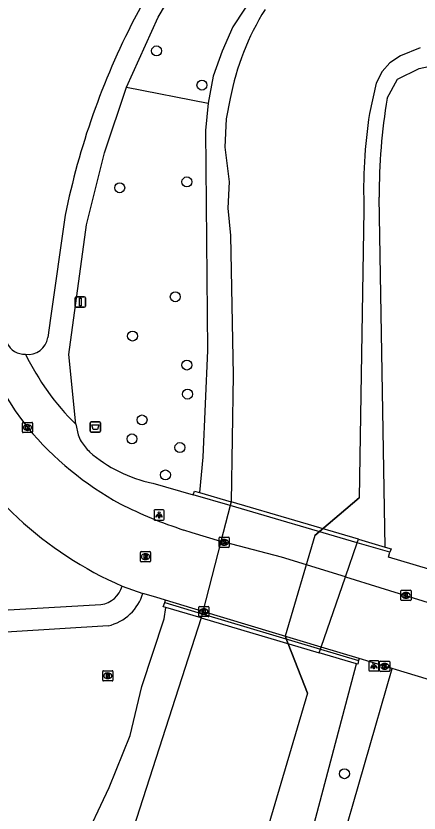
# Model space of a CAD drawing. Extents: x 160356 to 161355, y 381727 to 382845.
# Drawn here: x 160906.7 to 160946.2, y 381818 to 381896 of the extents above; entities that cross this region are included whole.
import ezdxf

# ---------------------------------------------------------------- set-up
doc = ezdxf.new("R2010")
doc.units = 0
for name, color, linetype in [('IMGEO_Afvalbak', 7, 'Continuous'), ('IMGEO_Berm_groen', 7, 'Continuous'), ('IMGEO_Boom', 7, 'Continuous'), ('IMGEO_Damwand', 7, 'Continuous'), ('IMGEO_Dek', 7, 'Continuous'), ('IMGEO_Groenvoorziening', 7, 'Continuous'), ('IMGEO_Kolk', 7, 'Continuous'), ('IMGEO_Lichtpunt', 7, 'Continuous'), ('IMGEO_Loofbos', 7, 'Continuous'), ('IMGEO_Muur', 7, 'Continuous'), ('IMGEO_Rijbaan_lokaal_open', 7, 'Continuous'), ('IMGEO_Rioolput', 7, 'Continuous'), ('IMGEO_Verkeersbordpaal', 7, 'Continuous'), ('IMGEO_Verkeerseiland_open', 7, 'Continuous'), ('IMGEO_Voetpad_gesloten', 7, 'Continuous'), ('IMGEO_Voetpad_open', 7, 'Continuous'), ('IMGEO_Walbescherming', 7, 'Continuous'), ('IMGEO_Waterloop', 7, 'Continuous')]:
    doc.layers.add(name, color=color, linetype=linetype)

msp = doc.modelspace()

# ---------------------------------------------------------------- linework, layer by layer
at = {"layer": 'IMGEO_Afvalbak'}
for p, q in [((160913.992, 381855.377), (160913.992, 381856.177)), ((160913.992, 381856.177), (160913.992, 381855.377)), ((160914.092, 381856.277), (160914.882, 381856.277)), ((160914.882, 381856.277), (160914.092, 381856.277)), ((160914.982, 381856.177), (160914.982, 381855.377)), ((160914.982, 381855.377), (160914.982, 381856.177)), ((160914.882, 381855.277), (160914.092, 381855.277)), ((160914.092, 381855.277), (160914.882, 381855.277))]:
    msp.add_line(p, q, dxfattribs=at)
msp.add_lwpolyline([(160914.135, 381855.991), (160914.839, 381855.991), (160914.69, 381855.521), (160914.284, 381855.521), (160914.135, 381855.991)], dxfattribs=at)
for centre, start, end in [((160914.092, 381856.177), 90, 180), ((160914.092, 381856.177), 90, 180), ((160914.882, 381856.177), 0, 90), ((160914.882, 381856.177), 360, 90), ((160914.092, 381855.377), 180, 270), ((160914.092, 381855.377), 180, 270), ((160914.882, 381855.377), 270, 0), ((160914.882, 381855.377), 270, 0)]:
    msp.add_arc(centre, 0.1, start, end, dxfattribs=at)
at = {"layer": 'IMGEO_Berm_groen'}
for points in [[(160913.119, 381814.723), (160915.846, 381820.469), (160917.908, 381825.573), (160919.024, 381830.373), (160921.221, 381836.997), (160921.385, 381838.108)], [(160933.701, 381808.533), (160940.051, 381832.573)], [(161020.574, 381789.834), (160938.111, 381813.319), (160943.527, 381832.138)]]:
    msp.add_lwpolyline(points, dxfattribs=at)
at = {"layer": 'IMGEO_Boom'}
for centre in [(160920.481, 381892.611), (160924.923, 381889.256), (160923.451, 381879.778), (160916.873, 381879.206), (160922.313, 381868.529), (160918.132, 381864.687), (160923.453, 381861.845), (160923.514, 381858.999), (160919.057, 381856.469), (160918.076, 381854.614), (160922.766, 381853.764), (160921.345, 381851.083), (160938.864, 381821.827)]:
    msp.add_circle(centre, 0.489, dxfattribs=at)
at = {"layer": 'IMGEO_Damwand'}
msp.add_lwpolyline([(160935.246, 381829.726), (160933.081, 381835.28)], dxfattribs=at)
at = {"layer": 'IMGEO_Dek'}
msp.add_lwpolyline([(160938.974, 381841.101), (160940.127, 381844.439), (160940.248, 381844.788), (160927.786, 381848.446), (160927.69, 381848.074), (160926.785, 381844.58), (160925.005, 381837.709), (160924.947, 381837.486), (160924.843, 381837.083), (160936.4, 381833.656), (160936.529, 381834.028), (160936.596, 381834.223)], close=True, dxfattribs=at)
at = {"layer": 'IMGEO_Groenvoorziening'}
for points in [[(160938.043, 381904.993), (160937.06, 381904.826), (160936.125, 381904.481), (160935.028, 381903.924), (160930.157, 381898.36), (160927.953, 381894.979), (160926.891, 381892.594), (160926.012, 381890.135), (160925.519, 381887.488)], [(160917.553, 381889.064), (160925.519, 381887.488)], [(160925.519, 381887.488), (160925.26, 381884.808), (160925.479, 381863.282), (160925.011, 381852.831), (160924.677, 381849.359)]]:
    msp.add_lwpolyline(points, dxfattribs=at)
at = {"layer": 'IMGEO_Kolk'}
for p, q in [((160907.346, 381855.302), (160907.346, 381856.154)), ((160907.421, 381856.228), (160908.273, 381856.228)), ((160907.834, 381856.008), (160907.859, 381856.008)), ((160908.347, 381856.154), (160908.347, 381855.302)), ((160908.273, 381855.228), (160907.421, 381855.228)), ((160907.857, 381855.448), (160907.832, 381855.448)), ((160926.595, 381844.062), (160926.595, 381844.914)), ((160926.67, 381844.988), (160927.522, 381844.988)), ((160927.083, 381844.768), (160927.108, 381844.768)), ((160927.596, 381844.914), (160927.596, 381844.062)), ((160927.522, 381843.988), (160926.67, 381843.988)), ((160927.106, 381844.208), (160927.081, 381844.208)), ((160944.386, 381838.868), (160944.386, 381839.72)), ((160944.461, 381839.794), (160945.313, 381839.794)), ((160945.387, 381839.72), (160945.387, 381838.868)), ((160944.897, 381839.014), (160944.872, 381839.014)), ((160944.874, 381839.574), (160944.899, 381839.574)), ((160924.607, 381837.278), (160924.607, 381838.13)), ((160924.682, 381838.204), (160925.534, 381838.204)), ((160925.608, 381838.13), (160925.608, 381837.278)), ((160945.313, 381838.794), (160944.461, 381838.794)), ((160925.118, 381837.424), (160925.093, 381837.424)), ((160925.095, 381837.984), (160925.12, 381837.984)), ((160925.534, 381837.204), (160924.682, 381837.204)), ((160942.309, 381831.919), (160942.309, 381832.771)), ((160942.384, 381832.845), (160943.236, 381832.845)), ((160942.797, 381832.625), (160942.822, 381832.625)), ((160943.31, 381832.771), (160943.31, 381831.919)), ((160943.236, 381831.845), (160942.384, 381831.845)), ((160942.82, 381832.065), (160942.795, 381832.065))]:
    msp.add_line(p, q, dxfattribs=at)
for points in [[(160907.346, 381855.302), (160907.346, 381856.154)], [(160907.421, 381856.228), (160908.273, 381856.228)], [(160908.347, 381856.154), (160908.347, 381855.302)], [(160908.273, 381855.228), (160907.421, 381855.228)], [(160907.667, 381855.928), (160907.79, 381855.928), (160907.79, 381855.777), (160907.92, 381855.928), (160908.084, 381855.928), (160907.938, 381855.777), (160908.091, 381855.528), (160907.939, 381855.528), (160907.854, 381855.692), (160907.79, 381855.625), (160907.79, 381855.528), (160907.667, 381855.528), (160907.667, 381855.928)], [(160926.595, 381844.062), (160926.595, 381844.914)], [(160926.67, 381844.988), (160927.522, 381844.988)], [(160926.916, 381844.688), (160927.039, 381844.688), (160927.039, 381844.537), (160927.169, 381844.688), (160927.333, 381844.688), (160927.187, 381844.537), (160927.34, 381844.288), (160927.188, 381844.288), (160927.103, 381844.452), (160927.039, 381844.385), (160927.039, 381844.288), (160926.916, 381844.288), (160926.916, 381844.688)], [(160927.596, 381844.914), (160927.596, 381844.062)], [(160927.522, 381843.988), (160926.67, 381843.988)], [(160944.386, 381838.868), (160944.386, 381839.72)], [(160944.461, 381839.794), (160945.313, 381839.794)], [(160945.387, 381839.72), (160945.387, 381838.868)], [(160944.707, 381839.494), (160944.83, 381839.494), (160944.83, 381839.343), (160944.96, 381839.494), (160945.124, 381839.494), (160944.978, 381839.343), (160945.131, 381839.094), (160944.979, 381839.094), (160944.894, 381839.258), (160944.83, 381839.191), (160944.83, 381839.094), (160944.707, 381839.094), (160944.707, 381839.494)], [(160924.607, 381837.278), (160924.607, 381838.13)], [(160924.682, 381838.204), (160925.534, 381838.204)], [(160925.608, 381838.13), (160925.608, 381837.278)], [(160945.313, 381838.794), (160944.461, 381838.794)], [(160924.928, 381837.904), (160925.051, 381837.904), (160925.051, 381837.753), (160925.181, 381837.904), (160925.345, 381837.904), (160925.199, 381837.753), (160925.352, 381837.504), (160925.2, 381837.504), (160925.115, 381837.668), (160925.051, 381837.601), (160925.051, 381837.504), (160924.928, 381837.504), (160924.928, 381837.904)], [(160925.534, 381837.204), (160924.682, 381837.204)], [(160942.309, 381831.919), (160942.309, 381832.771)], [(160942.384, 381832.845), (160943.236, 381832.845)], [(160943.31, 381832.771), (160943.31, 381831.919)], [(160943.236, 381831.845), (160942.384, 381831.845)], [(160942.63, 381832.545), (160942.753, 381832.545), (160942.753, 381832.394), (160942.883, 381832.545), (160943.047, 381832.545), (160942.901, 381832.394), (160943.054, 381832.145), (160942.902, 381832.145), (160942.817, 381832.309), (160942.753, 381832.242), (160942.753, 381832.145), (160942.63, 381832.145), (160942.63, 381832.545)]]:
    msp.add_lwpolyline(points, dxfattribs=at)
for centre, start, end in [((160907.423, 381856.152), 91.55205, 178.44795), ((160907.423, 381856.152), 91.55205, 178.44795), ((160908.271, 381856.152), 1.55205, 88.44795), ((160908.271, 381856.152), 1.55205, 88.44795), ((160907.423, 381855.304), 181.55205, 268.44795), ((160907.423, 381855.304), 181.55205, 268.44795), ((160908.271, 381855.304), 271.55205, 358.44795), ((160908.271, 381855.304), 271.55205, 358.44795), ((160926.672, 381844.912), 91.55205, 178.44795), ((160926.672, 381844.912), 91.55205, 178.44795), ((160927.52, 381844.912), 1.55205, 88.44795), ((160927.52, 381844.912), 1.55205, 88.44795), ((160926.672, 381844.064), 181.55205, 268.44795), ((160926.672, 381844.064), 181.55205, 268.44795), ((160927.52, 381844.064), 271.55205, 358.44795), ((160927.52, 381844.064), 271.55205, 358.44795), ((160944.463, 381839.718), 91.55205, 178.44795), ((160944.463, 381839.718), 91.55205, 178.44795), ((160945.311, 381839.718), 1.55205, 88.44795), ((160945.311, 381839.718), 1.55205, 88.44795), ((160944.463, 381838.87), 181.55205, 268.44795), ((160944.463, 381838.87), 181.55205, 268.44795), ((160945.311, 381838.87), 271.55205, 358.44795), ((160945.311, 381838.87), 271.55205, 358.44795), ((160924.684, 381838.128), 91.55205, 178.44795), ((160924.684, 381838.128), 91.55205, 178.44795), ((160925.532, 381838.128), 1.55205, 88.44795), ((160925.532, 381838.128), 1.55205, 88.44795), ((160924.684, 381837.28), 181.55205, 268.44795), ((160924.684, 381837.28), 181.55205, 268.44795), ((160925.532, 381837.28), 271.55205, 358.44795), ((160925.532, 381837.28), 271.55205, 358.44795), ((160942.386, 381832.769), 91.55205, 178.44795), ((160942.386, 381832.769), 91.55205, 178.44795), ((160943.234, 381832.769), 1.55205, 88.44795), ((160943.234, 381832.769), 1.55205, 88.44795), ((160942.386, 381831.921), 181.55205, 268.44795), ((160942.386, 381831.921), 181.55205, 268.44795), ((160943.234, 381831.921), 271.55205, 358.44795), ((160943.234, 381831.921), 271.55205, 358.44795)]:
    msp.add_arc(centre, 0.0765, start, end, dxfattribs=at)
for centre, major_axis, ratio, start_param, end_param in [((160907.833, 381855.728), (-0.387, 0.002), 0.722429, 4.712389, 7.853982), ((160907.858, 381855.728), (-0.39, 0.002), 0.717154, 1.570796, 4.712389), ((160927.082, 381844.488), (-0.387, 0.002), 0.722429, 4.712389, 7.853982), ((160927.107, 381844.488), (-0.39, 0.002), 0.717154, 1.570796, 4.712389), ((160944.873, 381839.294), (-0.387, 0.002), 0.722429, 4.712389, 7.853982), ((160944.898, 381839.294), (-0.39, 0.002), 0.717154, 1.570796, 4.712389), ((160925.094, 381837.704), (-0.387, 0.002), 0.722429, 4.712389, 7.853982), ((160925.119, 381837.704), (-0.39, 0.002), 0.717154, 1.570796, 4.712389), ((160942.796, 381832.345), (-0.387, 0.002), 0.722429, 4.712389, 7.853982), ((160942.821, 381832.345), (-0.39, 0.002), 0.717154, 1.570796, 4.712389)]:
    msp.add_ellipse(centre, major_axis=major_axis, ratio=ratio, start_param=start_param, end_param=end_param, dxfattribs=at)
at = {"layer": 'IMGEO_Lichtpunt'}
for p, q in [((160920.23, 381847.571), (160920.23, 381846.764)), ((160920.23, 381847.571), (160920.23, 381846.764)), ((160921.132, 381847.666), (160920.324, 381847.666)), ((160921.132, 381847.666), (160920.324, 381847.666)), ((160921.226, 381846.764), (160921.226, 381847.571)), ((160921.226, 381846.764), (160921.226, 381847.571)), ((160920.324, 381846.67), (160921.132, 381846.67)), ((160920.324, 381846.67), (160921.132, 381846.67)), ((160941.252, 381832.787), (160941.252, 381831.98)), ((160941.252, 381832.787), (160941.252, 381831.98)), ((160942.154, 381832.882), (160941.346, 381832.882)), ((160942.154, 381832.882), (160941.346, 381832.882)), ((160942.248, 381831.98), (160942.248, 381832.787)), ((160942.248, 381831.98), (160942.248, 381832.787)), ((160941.346, 381831.886), (160942.154, 381831.886)), ((160941.346, 381831.886), (160942.154, 381831.886))]:
    msp.add_line(p, q, dxfattribs=at)
for points in [[(160920.604, 381847.235), (160920.643, 381847.207), (160920.455, 381846.945), (160920.417, 381846.972), (160920.604, 381847.235)], [(160920.706, 381847.187), (160920.753, 381847.187), (160920.753, 381846.865), (160920.706, 381846.865), (160920.706, 381847.187)], [(160920.816, 381847.207), (160920.854, 381847.234), (160921.041, 381846.972), (160921.002, 381846.944), (160920.816, 381847.207)], [(160941.626, 381832.451), (160941.665, 381832.423), (160941.477, 381832.161), (160941.439, 381832.188), (160941.626, 381832.451)], [(160941.728, 381832.403), (160941.775, 381832.403), (160941.775, 381832.081), (160941.728, 381832.081), (160941.728, 381832.403)], [(160941.838, 381832.423), (160941.876, 381832.45), (160942.063, 381832.188), (160942.024, 381832.16), (160941.838, 381832.423)]]:
    msp.add_lwpolyline(points, dxfattribs=at)
for centre in [(160920.729, 381847.369), (160941.751, 381832.585)]:
    msp.add_circle(centre, 0.0994, dxfattribs=at)
for centre, start, end in [((160920.324, 381847.571), 90, 180), ((160920.324, 381847.571), 90, 180), ((160921.132, 381847.571), 0, 90), ((160921.132, 381847.571), 0, 90), ((160920.324, 381846.764), 180, 270), ((160920.324, 381846.764), 180, 270), ((160921.132, 381846.764), 270, 0), ((160921.132, 381846.764), 270, 360), ((160941.346, 381832.787), 90, 180), ((160941.346, 381832.787), 90, 180), ((160942.154, 381832.787), 0, 90), ((160942.154, 381832.787), 0, 90), ((160941.346, 381831.98), 180, 270), ((160941.346, 381831.98), 180, 270), ((160942.154, 381831.98), 270, 0), ((160942.154, 381831.98), 270, 360)]:
    msp.add_arc(centre, 0.0946, start, end, dxfattribs=at)
at = {"layer": 'IMGEO_Loofbos'}
for points in [[(160943.045, 381887.985), (160944.075, 381889.847), (160946.174, 381890.876), (160948.461, 381891.36), (160950.246, 381891.36), (160951.984, 381890.953), (160955.008, 381889.058), (160957.567, 381888.035), (160961.475, 381886.126), (160965.474, 381884.416), (160968.527, 381882.78), (160970.431, 381880.725), (160973.281, 381878.756), (160974.98, 381878.086), (160976.55, 381877.153), (160977.802, 381875.824), (160978.856, 381874.333), (160981.637, 381872.106), (160985.018, 381870.105), (160989.454, 381868.178), (160992.502, 381867.42)], [(160942.86, 381844.022), (160942.26, 381878.277)]]:
    msp.add_lwpolyline(points, dxfattribs=at)
msp.add_arc((161001.607, 381878.364), 59.347, 170.67023, 180.08388, dxfattribs=at)
at = {"layer": 'IMGEO_Muur'}
for points in [[(160924.064, 381849.134), (160924.179, 381849.505), (160924.677, 381849.359)], [(160927.69, 381848.074), (160924.064, 381849.134)], [(160924.677, 381849.359), (160927.786, 381848.446)], [(160927.786, 381848.446), (160927.69, 381848.074)], [(160940.127, 381844.439), (160940.248, 381844.788), (160927.786, 381848.446), (160927.69, 381848.074)], [(160940.127, 381844.439), (160927.69, 381848.074)], [(160940.127, 381844.439), (160940.248, 381844.788), (160942.86, 381844.022)], [(160943.319, 381843.506), (160940.127, 381844.439)], [(160942.86, 381844.022), (160943.455, 381843.847), (160943.319, 381843.506)], [(160921.385, 381838.108), (160921.14, 381838.181), (160921.275, 381838.582)], [(160921.275, 381838.582), (160924.947, 381837.486)], [(160924.843, 381837.083), (160921.385, 381838.108)], [(160924.947, 381837.486), (160924.843, 381837.083)], [(160924.947, 381837.486), (160924.843, 381837.083), (160936.4, 381833.656), (160936.529, 381834.028)], [(160924.947, 381837.486), (160936.529, 381834.028)], [(160940.051, 381832.573), (160936.4, 381833.656), (160936.529, 381834.028)], [(160936.529, 381834.028), (160940.24, 381832.92)], [(160940.24, 381832.92), (160940.164, 381832.54), (160940.051, 381832.573)]]:
    msp.add_lwpolyline(points, dxfattribs=at)
at = {"layer": 'IMGEO_Rijbaan_lokaal_open'}
for points in [[(160926.785, 381844.58), (160923.973, 381845.427), (160923.156, 381845.685)], [(160926.785, 381844.58), (160925.005, 381837.709)], [(160926.785, 381844.58), (160925.005, 381837.709)], [(160938.974, 381841.101), (160932.716, 381843.042), (160927.095, 381844.487), (160926.785, 381844.58)], [(160936.596, 381834.223), (160938.974, 381841.101)], [(160936.596, 381834.223), (160938.974, 381841.101)], [(160938.974, 381841.101), (160942.319, 381840.063), (160947.502, 381838.456), (160951.042, 381837.41)], [(160917.129, 381840.196), (160919.146, 381839.478)], [(160921.347, 381838.81), (160920.416, 381839.11), (160919.146, 381839.478)], [(160925.005, 381837.709), (160921.347, 381838.81)], [(160936.596, 381834.223), (160925.005, 381837.709)], [(160940.3, 381833.109), (160936.596, 381834.223)], [(160943.527, 381832.138), (160940.3, 381833.109)], [(160949.016, 381830.451), (160943.975, 381832.003), (160943.527, 381832.138)]]:
    msp.add_lwpolyline(points, dxfattribs=at)
for centre, radius, start, end in [((160932.837, 381875.272), 31.726, 188.09146, 218.13555), ((160931.323, 381873.072), 35.809, 207.34678, 246.64761), ((160932.273, 381876.16), 31.848, 220.01908, 241.18501), ((160936.992, 381888.085), 44.6, 243.25788, 251.92731)]:
    msp.add_arc(centre, radius, start, end, dxfattribs=at)
at = {"layer": 'IMGEO_Rioolput'}
for p, q in [((160918.893, 381842.65), (160918.893, 381843.502)), ((160918.968, 381843.576), (160919.82, 381843.576)), ((160919.894, 381843.502), (160919.894, 381842.65)), ((160919.404, 381842.796), (160919.379, 381842.796)), ((160919.381, 381843.356), (160919.406, 381843.356)), ((160919.82, 381842.576), (160918.968, 381842.576)), ((160915.212, 381830.986), (160915.212, 381831.838)), ((160915.287, 381831.912), (160916.139, 381831.912)), ((160916.213, 381831.838), (160916.213, 381830.986)), ((160915.723, 381831.132), (160915.698, 381831.132)), ((160915.7, 381831.692), (160915.725, 381831.692)), ((160916.139, 381830.912), (160915.287, 381830.912))]:
    msp.add_line(p, q, dxfattribs=at)
for points in [[(160918.893, 381842.65), (160918.893, 381843.502)], [(160918.968, 381843.576), (160919.82, 381843.576)], [(160919.894, 381843.502), (160919.894, 381842.65)], [(160919.482, 381843.274), (160919.23, 381843.276), (160919.23, 381842.876)], [(160919.23, 381842.876), (160919.354, 381842.876), (160919.354, 381843.038), (160919.365, 381843.038)], [(160919.408, 381843.195), (160919.354, 381843.195), (160919.354, 381843.114)], [(160919.354, 381843.114), (160919.406, 381843.114)], [(160919.412, 381843.009), (160919.483, 381842.876), (160919.623, 381842.876), (160919.558, 381843.002)], [(160919.82, 381842.576), (160918.968, 381842.576)], [(160915.212, 381830.986), (160915.212, 381831.838)], [(160915.287, 381831.912), (160916.139, 381831.912)], [(160916.213, 381831.838), (160916.213, 381830.986)], [(160915.801, 381831.61), (160915.549, 381831.612), (160915.549, 381831.212)], [(160915.549, 381831.212), (160915.673, 381831.212), (160915.673, 381831.374), (160915.684, 381831.374)], [(160915.727, 381831.531), (160915.673, 381831.531), (160915.673, 381831.45)], [(160915.673, 381831.45), (160915.725, 381831.45)], [(160915.731, 381831.345), (160915.802, 381831.212), (160915.942, 381831.212), (160915.877, 381831.338)], [(160916.139, 381830.912), (160915.287, 381830.912)]]:
    msp.add_lwpolyline(points, dxfattribs=at)
for centre, radius, start, end in [((160918.97, 381843.5), 0.0765, 91.55205, 178.44795), ((160918.97, 381843.5), 0.0765, 91.55205, 178.44795), ((160919.818, 381843.5), 0.0765, 1.55205, 88.44795), ((160919.818, 381843.5), 0.0765, 1.55205, 88.44795), ((160919.364, 381842.985), 0.0533, 26.02933, 88.69889), ((160919.39, 381843.303), 0.19, 274.7715, 282.96867), ((160919.414, 381843.099), 0.0964, 77.00612, 93.18647), ((160919.428, 381843.156), 0.0378, 276.66336, 79.67722), ((160919.481, 381843.164), 0.109, 350.36119, 89.41601), ((160919.479, 381843.164), 0.112, 277.58423, 350.98172), ((160919.463, 381842.949), 0.108, 29.51342, 73.79051), ((160918.97, 381842.652), 0.0765, 181.55205, 268.44795), ((160918.97, 381842.652), 0.0765, 181.55205, 268.44795), ((160919.818, 381842.652), 0.0765, 271.55205, 358.44795), ((160919.818, 381842.652), 0.0765, 271.55205, 358.44795), ((160915.289, 381831.836), 0.0765, 91.55205, 178.44795), ((160915.289, 381831.836), 0.0765, 91.55205, 178.44795), ((160916.137, 381831.836), 0.0765, 1.55205, 88.44795), ((160916.137, 381831.836), 0.0765, 1.55205, 88.44795), ((160915.683, 381831.321), 0.0533, 26.02933, 88.69889), ((160915.709, 381831.639), 0.19, 274.7715, 282.96867), ((160915.733, 381831.435), 0.0964, 77.00612, 93.18647), ((160915.747, 381831.492), 0.0378, 276.66336, 79.67722), ((160915.8, 381831.5), 0.109, 350.36119, 89.41601), ((160915.798, 381831.5), 0.112, 277.58423, 350.98172), ((160915.782, 381831.285), 0.108, 29.51342, 73.79051), ((160915.289, 381830.988), 0.0765, 181.55205, 268.44795), ((160915.289, 381830.988), 0.0765, 181.55205, 268.44795), ((160916.137, 381830.988), 0.0765, 271.55205, 358.44795), ((160916.137, 381830.988), 0.0765, 271.55205, 358.44795)]:
    msp.add_arc(centre, radius, start, end, dxfattribs=at)
for centre, major_axis, ratio, start_param, end_param in [((160919.38, 381843.076), (-0.387, 0.002), 0.722429, 4.712389, 7.853982), ((160919.405, 381843.076), (-0.39, 0.002), 0.717154, 1.570796, 4.712389), ((160915.699, 381831.412), (-0.387, 0.002), 0.722429, 4.712389, 7.853982), ((160915.724, 381831.412), (-0.39, 0.002), 0.717154, 1.570796, 4.712389)]:
    msp.add_ellipse(centre, major_axis=major_axis, ratio=ratio, start_param=start_param, end_param=end_param, dxfattribs=at)
at = {"layer": 'IMGEO_Verkeersbordpaal'}
for p, q in [((160912.621, 381868.516), (160913.411, 381868.516)), ((160913.411, 381868.516), (160912.621, 381868.516)), ((160912.521, 381867.616), (160912.521, 381868.416)), ((160912.521, 381868.416), (160912.521, 381867.616)), ((160913.511, 381868.416), (160913.511, 381867.616)), ((160913.511, 381867.616), (160913.511, 381868.416)), ((160913.411, 381867.516), (160912.621, 381867.516)), ((160912.621, 381867.516), (160913.411, 381867.516))]:
    msp.add_line(p, q, dxfattribs=at)
msp.add_lwpolyline([(160912.941, 381868.391), (160913.091, 381868.391), (160913.091, 381867.641), (160912.941, 381867.641), (160912.941, 381868.391)], dxfattribs=at)
for centre, start, end in [((160912.621, 381868.416), 90, 180), ((160912.621, 381868.416), 90, 180), ((160913.411, 381868.416), 0, 90), ((160913.411, 381868.416), 360, 90), ((160912.621, 381867.616), 180, 270), ((160912.621, 381867.616), 180, 270), ((160913.411, 381867.616), 270, 0), ((160913.411, 381867.616), 270, 0)]:
    msp.add_arc(centre, 0.1, start, end, dxfattribs=at)
at = {"layer": 'IMGEO_Verkeerseiland_open'}
for points in [[(160921.275, 381838.582), (160921.347, 381838.81)], [(160925.005, 381837.709), (160924.947, 381837.486)], [(160936.529, 381834.028), (160936.596, 381834.223)], [(160936.529, 381834.028), (160936.596, 381834.223)], [(160940.3, 381833.109), (160940.24, 381832.92)]]:
    msp.add_lwpolyline(points, dxfattribs=at)
at = {"layer": 'IMGEO_Voetpad_gesloten'}
for points in [[(160917.553, 381889.064), (160920.629, 381895.917), (160923.934, 381901.484), (160925.498, 381904.208), (160927.496, 381907.84), (160929.649, 381911.228), (160931.653, 381914.37), (160933.856, 381917.079), (160937.009, 381920.64)], [(160908.981, 381900.176), (160927.111, 381911.607), (160925.202, 381908.44), (160918.295, 381895.729)], [(160912.578, 381856.039), (160911.905, 381862.88), (160913.608, 381875.564), (160915.398, 381882.621), (160917.553, 381889.064)], [(160911.535, 381876.509), (160910.108, 381866.429), (160909.834, 381864.538)]]:
    msp.add_lwpolyline(points, dxfattribs=at)
for centre, radius, start, end in [((160984.068, 381861.797), 74.01, 152.71075, 168.53397), ((160907.905, 381864.833), 1.951, 262.54308, 351.31426), ((160930.531, 381874.131), 25.487, 206.1494, 225.22094)]:
    msp.add_arc(centre, radius, start, end, dxfattribs=at)
at = {"layer": 'IMGEO_Voetpad_open'}
for points in [[(160912.578, 381856.039), (160912.81, 381855.026)], [(160920.099, 381850.285), (160924.064, 381849.134)], [(160927.69, 381848.074), (160926.785, 381844.58)], [(160927.69, 381848.074), (160926.785, 381844.58)], [(160938.974, 381841.101), (160940.127, 381844.439)], [(160938.974, 381841.101), (160940.127, 381844.439)], [(160953.215, 381840.043), (160952.28, 381840.32), (160943.178, 381843.02), (160943.319, 381843.506)], [(160883.863, 381836.585), (160915.041, 381838.395)], [(160915.753, 381836.301), (160883.11, 381834.286)]]:
    msp.add_lwpolyline(points, dxfattribs=at)
for centre, radius, start, end in [((160907.587, 381864.796), 1.899, 204.07722, 271.97502), ((160915.825, 381856.003), 3.17, 197.95987, 210.95448), ((160917.337, 381856.9), 4.927, 210.85609, 226.07964), ((160922.756, 381863.402), 13.384, 228.67802, 258.54844), ((160914.694, 381840.908), 2.537, 277.85952, 343.69917), ((160914.644, 381840.888), 4.718, 313.67845, 342.60968), ((160914.636, 381840.896), 4.729, 283.65835, 313.67832)]:
    msp.add_arc(centre, radius, start, end, dxfattribs=at)
at = {"layer": 'IMGEO_Walbescherming'}
msp.add_lwpolyline([(160935.964, 381845.16), (160940.315, 381848.832)], dxfattribs=at)
at = {"layer": 'IMGEO_Waterloop'}
for points in [[(160946.265, 381892.908), (160944.364, 381892.135), (160943.312, 381891.448), (160942.552, 381890.605), (160941.957, 381889.44), (160941.319, 381886.476)], [(160927.684, 381887.958), (160927.308, 381885.942), (160927.173, 381883.171), (160927.579, 381879.791), (160927.443, 381877.222), (160927.714, 381874.518), (160927.984, 381860.863), (160927.786, 381848.446)], [(160940.779, 381877.003), (160940.315, 381848.832), (160935.964, 381845.16), (160933.081, 381835.28), (160935.246, 381829.726), (160931.05, 381815.433), (160924.697, 381808.509), (160921.018, 381796.807)], [(160925.005, 381837.709), (160924.947, 381837.486)], [(160924.843, 381837.083), (160917.23, 381813.487)]]:
    msp.add_lwpolyline(points, dxfattribs=at)
for centre, radius, start, end in [((160953.103, 381883.021), 25.894, 148.20779, 169.00878), ((160991.927, 381878.839), 51.181, 171.41879, 182.05608)]:
    msp.add_arc(centre, radius, start, end, dxfattribs=at)

doc.saveas('drawing.dxf')
